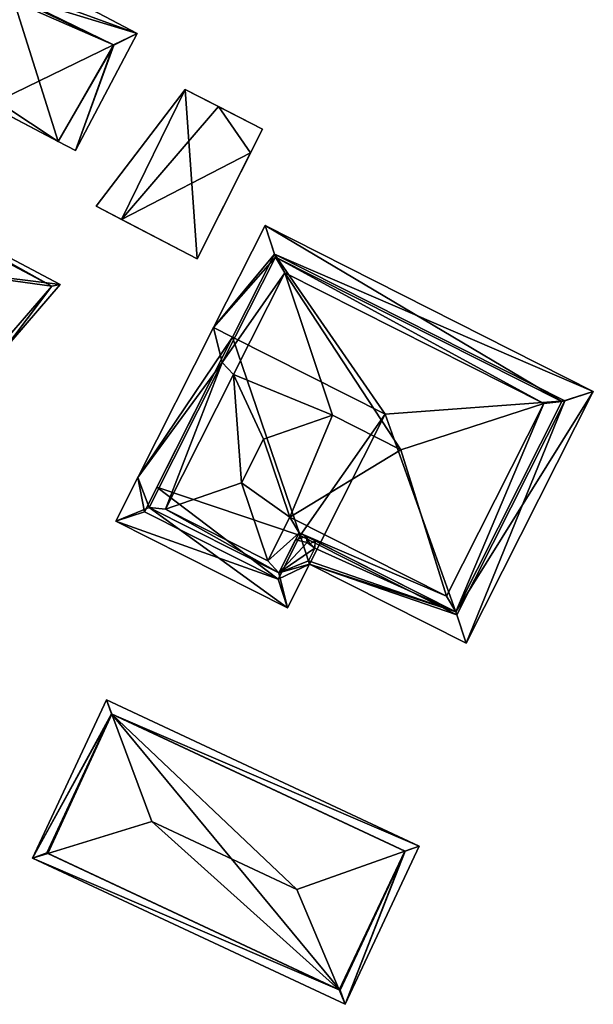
# Model space of a CAD drawing. Header units: inches. Extents: x 2523744 to 2528136, y 1148995 to 1152010.
# Tile 297 of 350: x 2527975 to 2528002, y 1151302 to 1151349. Entities that reach past the tile are written whole.
import ezdxf

# ---------------------------------------------------------------- set-up
doc = ezdxf.new("R2010")
doc.units = ezdxf.units.IN
doc.header["$MEASUREMENT"] = 0
doc.layers.add('Gebaeude Einzelhaus', color=10, linetype='Continuous')

msp = doc.modelspace()

# ---------------------------------------------------------------- meshes
at = {"layer": 'Gebaeude Einzelhaus'}
mesh = msp.add_polyface(dxfattribs=at)
corners = [(2527966.496, 1151353.655, 380.936), (2527965.719, 1151355.736, 380.119), (2527965.061, 1151354.484, 380.9), (2527967.27, 1151353.263, 380.929), (2527967.732, 1151353.029, 380.924), (2527968.052, 1151352.867, 380.921), (2527969.641, 1151352.063, 380.906), (2527970.33, 1151351.714, 380.899), (2527970.455, 1151351.651, 380.898), (2527980.358, 1151348.038, 380.119), (2527965.045, 1151354.454, 380.919), (2527979.246, 1151347.501, 380.668), (2527970.305, 1151351.411, 381.054), (2527973.389, 1151344.671, 383.556), (2527970.299, 1151351.402, 381.06), (2527970.065, 1151347.305, 383.123), (2527968.302, 1151348.214, 383.132), (2527969.762, 1151346.579, 383.556), (2527977.46, 1151342.53, 380.119), (2527976.646, 1151342.958, 380.806), (2527974.474, 1151349.834, 380.754), (2527979.263, 1151347.492, 380.653), (2527976.646, 1151342.958, 370.256), (2527979.263, 1151347.492, 370.256), (2527974.474, 1151349.834, 370.256), (2527970.33, 1151351.714, 370.256), (2527967.732, 1151353.029, 376.555), (2527965.061, 1151354.484, 370.256), (2527967.738, 1151353.026, 372.358), (2527967.738, 1151353.026, 370.256), (2527965.045, 1151354.454, 370.256), (2527969.762, 1151346.579, 370.256), (2527970.065, 1151347.305, 370.256), (2527968.302, 1151348.214, 370.256), (2527970.299, 1151351.402, 370.256), (2527970.455, 1151351.651, 370.256), (2527966.496, 1151353.655, 370.256), (2527967.271, 1151353.263, 370.256), (2527967.276, 1151353.26, 370.256)]
mesh.append_faces([[corners[k] for k in face] for face in [(11, 9, 21), (18, 21, 9), (18, 19, 21), (20, 9, 11), (4, 1, 5), (5, 1, 6), (6, 1, 7), (7, 1, 20), (20, 1, 9), (4, 2, 1), (19, 11, 13), (19, 18, 11), (11, 18, 9), (13, 15, 17), (13, 14, 15), (15, 14, 16), (11, 12, 13), (13, 12, 14), (9, 8, 11), (11, 8, 12), (0, 2, 10), (9, 1, 8), (8, 1, 7), (7, 1, 6), (6, 1, 5), (5, 1, 4), (4, 1, 3), (3, 1, 0), (0, 1, 2)]], dxfattribs={"color": 13})
mesh.append_faces([[corners[k] for k in face] for face in [(37, 29, 38), (37, 27, 29), (37, 36, 27), (27, 36, 30), (32, 22, 31), (32, 24, 22), (22, 24, 23), (24, 35, 25), (32, 34, 24), (24, 34, 35), (32, 33, 34), (31, 19, 17), (17, 19, 13), (31, 22, 19), (27, 30, 2), (2, 30, 10), (27, 28, 29), (27, 26, 28), (27, 2, 26), (26, 2, 4), (24, 25, 20), (20, 25, 7), (20, 11, 24), (21, 23, 24), (11, 21, 24), (21, 22, 23), (21, 19, 22)]], dxfattribs={"color": 41})
mesh = msp.add_polyface(dxfattribs=at)
corners = [(2527979.622, 1151339.29, 376.116), (2527982.618, 1151345.399, 376.12), (2527978.434, 1151339.906, 376.12), (2527983.185, 1151337.44, 376.105), (2527985.699, 1151342.426, 376.117), (2527984.191, 1151344.596, 376.12), (2527986.261, 1151343.54, 376.12), (2527983.185, 1151337.44, 370.36), (2527986.261, 1151343.54, 370.36), (2527982.618, 1151345.399, 370.36), (2527978.434, 1151339.906, 370.36)]
mesh.append_faces([[corners[k] for k in face] for face in [(6, 5, 4), (5, 1, 0), (4, 5, 0), (3, 4, 0), (0, 1, 2)]], dxfattribs={"color": 13})
mesh.append_faces([[corners[k] for k in face] for face in [(8, 7, 9), (9, 7, 10), (0, 7, 3), (0, 10, 7), (0, 2, 10), (2, 1, 10), (10, 1, 9), (5, 9, 1), (5, 8, 9), (5, 6, 8), (4, 8, 6), (4, 7, 8), (4, 3, 7)]], dxfattribs={"color": 41})
mesh = msp.add_polyface(dxfattribs=at)
corners = [(2527967.196, 1151336.821, 377.91), (2527967.153, 1151336.725, 377.942), (2527974.014, 1151333.076, 377.951), (2527967.439, 1151337.374, 377.723), (2527976.735, 1151336.22, 376.696), (2527967.254, 1151336.954, 377.865), (2527966.474, 1151341.651, 376.69), (2527966.434, 1151341.555, 376.722), (2527966.377, 1151341.419, 376.768), (2527965.158, 1151338.501, 377.744), (2527973.955, 1151333.39, 377.873), (2527976.34, 1151336.146, 376.773), (2527976.34, 1151336.146, 370.256), (2527966.377, 1151341.419, 370.256), (2527973.955, 1151333.39, 370.256), (2527967.254, 1151336.954, 370.256), (2527967.439, 1151337.374, 370.256), (2527965.158, 1151338.501, 370.256)]
mesh.append_faces([[corners[k] for k in face] for face in [(11, 8, 7), (4, 11, 6), (6, 11, 7), (0, 10, 2), (0, 5, 10), (2, 11, 4), (2, 10, 11), (2, 1, 0), (3, 8, 9), (3, 7, 8), (3, 6, 7), (3, 4, 6), (0, 2, 5), (5, 2, 3), (3, 2, 4), (0, 1, 2)]], dxfattribs={"color": 13})
mesh.append_faces([[corners[k] for k in face] for face in [(12, 16, 13), (13, 16, 17), (12, 14, 16), (16, 14, 15), (11, 14, 12), (11, 10, 14), (14, 5, 15), (14, 10, 5), (12, 8, 11), (12, 13, 8)]], dxfattribs={"color": 41})
mesh = msp.add_polyface(dxfattribs=at)
corners = [(2527981.696, 1151325.655, 383.846), (2527987.031, 1151322.658, 381.95), (2527986.509, 1151323.225, 383.846), (2527980.929, 1151325.738, 381.95), (2527984.368, 1151332.55, 381.95), (2527984.89, 1151331.983, 383.846), (2527987.984, 1151324.546, 381.95), (2527987.548, 1151325.283, 383.846), (2527985.274, 1151326.893, 384.903), (2527986.311, 1151328.95, 384.903), (2527980.399, 1151327.145, 381.476), (2527979.361, 1151325.089, 381.476), (2527983.959, 1151334.196, 381.476), (2527987.439, 1151321.011, 381.476), (2527988.477, 1151323.067, 381.476), (2527988.424, 1151323.227, 381.527), (2527988.723, 1151323.82, 381.527), (2527988.485, 1151324.025, 381.509), (2527988.364, 1151324.086, 381.509), (2527987.814, 1151324.209, 381.542), (2527988.332, 1151324.37, 381.519), (2527987.984, 1151324.546, 381.542), (2527984.852, 1151333.745, 381.476), (2527980.705, 1151325.531, 381.476), (2527986.996, 1151322.355, 381.476), (2527988.035, 1151324.411, 381.476), (2527988.928, 1151323.961, 381.476), (2527986.874, 1151337.516, 381.95), (2527986.381, 1151338.995, 381.476), (2527995.361, 1151320.823, 381.95), (2527995.854, 1151319.344, 381.476), (2527988.735, 1151324.167, 381.519), (2528001.836, 1151331.194, 381.476), (2528000.354, 1151330.713, 381.95), (2527987.311, 1151336.78, 383.846), (2527999.501, 1151330.628, 383.846), (2527994.924, 1151321.559, 383.846), (2527992.774, 1151328.443, 385.86), (2527989.549, 1151330.07, 385.86), (2527995.411, 1151320.688, 381.476), (2528000.493, 1151330.751, 381.476), (2527986.824, 1151337.651, 381.476), (2527981.292, 1151326.694, 370.714), (2527984.852, 1151333.745, 370.714), (2527980.705, 1151325.531, 370.714), (2527986.996, 1151322.355, 370.714), (2527988.035, 1151324.411, 370.714), (2527988.928, 1151323.961, 370.714), (2527992.036, 1151330.12, 370.714), (2527995.411, 1151320.688, 370.713), (2528000.493, 1151330.751, 370.714), (2527986.824, 1151337.651, 370.714)]
mesh.append_faces([[corners[k] for k in face] for face in [(32, 41, 28), (28, 41, 12), (12, 41, 22), (32, 40, 41), (39, 14, 26), (32, 30, 40), (40, 30, 39), (39, 30, 14), (7, 38, 9), (36, 37, 7), (7, 37, 38), (5, 38, 34), (5, 9, 38), (36, 35, 37), (35, 34, 37), (37, 34, 38), (29, 35, 36), (29, 33, 35), (29, 36, 6), (6, 36, 7), (33, 27, 35), (35, 27, 34), (4, 34, 27), (4, 5, 34), (32, 28, 33), (33, 28, 27), (30, 32, 29), (29, 32, 33), (29, 16, 15), (29, 31, 16), (16, 31, 17), (31, 20, 17), (17, 20, 18), (29, 14, 30), (29, 15, 14), (12, 27, 28), (12, 4, 27), (14, 25, 26), (11, 24, 13), (13, 24, 14), (14, 24, 25), (10, 23, 11), (11, 23, 24), (10, 22, 23), (10, 12, 22), (18, 20, 19), (19, 20, 21), (16, 18, 1), (1, 18, 19), (16, 17, 18), (1, 15, 16), (1, 14, 15), (1, 13, 14), (11, 13, 3), (3, 13, 1), (10, 4, 12), (10, 3, 4), (10, 11, 3), (8, 0, 2), (2, 7, 8), (8, 7, 9), (5, 8, 9), (5, 0, 8), (2, 6, 7), (2, 1, 6), (3, 0, 4), (4, 0, 5), (3, 1, 0), (0, 1, 2)]], dxfattribs={"color": 13})
mesh.append_faces([[corners[k] for k in face] for face in [(47, 48, 49), (49, 48, 50), (50, 48, 51), (51, 48, 43), (41, 51, 22), (22, 51, 43), (41, 40, 51), (51, 40, 50), (40, 39, 50), (50, 39, 49), (26, 49, 39), (26, 47, 49), (6, 31, 29), (6, 20, 31), (6, 21, 20), (42, 45, 44), (42, 46, 45), (46, 48, 47), (42, 43, 46), (46, 43, 48), (26, 25, 47), (47, 25, 46), (24, 46, 25), (24, 45, 46), (24, 23, 45), (45, 23, 44), (23, 42, 44), (23, 22, 42), (42, 22, 43), (1, 19, 6), (6, 19, 21)]], dxfattribs={"color": 41})
mesh = msp.add_polyface(dxfattribs=at)
corners = [(2527990.158, 1151302.353, 384.083), (2527993.639, 1151309.796, 384.083), (2527992.967, 1151309.558, 384.304), (2527989.867, 1151303.041, 384.324), (2527987.875, 1151307.759, 385.979), (2527975.438, 1151309.234, 384.083), (2527981.049, 1151310.949, 385.979), (2527976.152, 1151309.452, 384.324), (2527979.167, 1151316.01, 384.304), (2527978.918, 1151316.679, 384.083), (2527989.916, 1151303.018, 384.301), (2527992.974, 1151309.555, 384.301), (2527989.868, 1151303.041, 384.324), (2527979.159, 1151316.014, 384.301), (2527976.103, 1151309.475, 384.301), (2527992.974, 1151309.555, 370.905), (2527979.159, 1151316.014, 370.905), (2527976.103, 1151309.475, 370.905), (2527989.916, 1151303.018, 370.905)]
mesh.append_faces([[corners[k] for k in face] for face in [(7, 5, 14), (9, 8, 13), (9, 13, 5), (5, 13, 14), (11, 2, 1), (1, 8, 9), (1, 2, 8), (12, 10, 0), (12, 5, 7), (12, 0, 5), (0, 11, 1), (0, 10, 11), (8, 7, 6), (8, 5, 7), (8, 9, 5), (2, 8, 4), (4, 8, 6), (2, 1, 8), (8, 1, 9), (5, 3, 7), (7, 3, 6), (6, 3, 4), (5, 0, 3), (0, 2, 3), (3, 2, 4), (0, 1, 2)]], dxfattribs={"color": 13})
mesh.append_faces([[corners[k] for k in face] for face in [(16, 18, 17), (15, 18, 16), (11, 10, 15), (15, 10, 18), (10, 12, 18), (7, 18, 12), (7, 17, 18), (7, 14, 17), (14, 13, 17), (17, 13, 16), (13, 8, 16), (8, 15, 16), (8, 2, 15), (2, 11, 15)]], dxfattribs={"color": 41})

doc.saveas('drawing.dxf')
